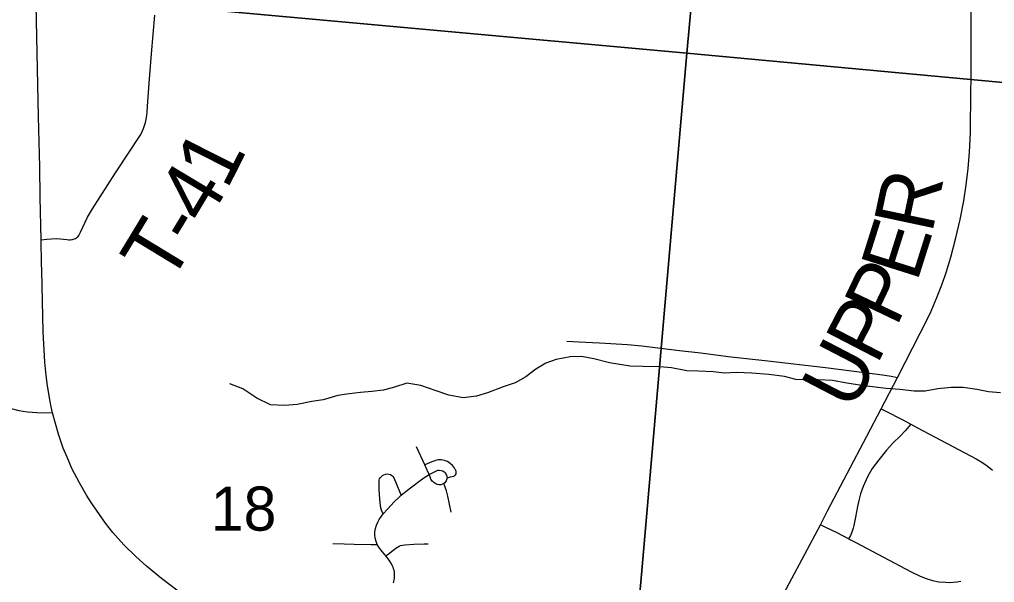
# Model space of a CAD drawing. Extents: x 0 to 1134, y 0 to 440.
# Drawn here: x 844.396 to 845.321, y 364.633 to 365.167 of the extents above; entities that cross this region are included whole.
import ezdxf

# ---------------------------------------------------------------- set-up
doc = ezdxf.new("R2010")
doc.units = 0
for name, color, linetype in [('GM_X_County_Road', 7, 'Continuous'), ('GM_X_County_Road_Text', 7, 'Continuous'), ('GM_X_Minor_River', 7, 'Continuous'), ('GM_X_Section', 7, 'Continuous'), ('GM_X_Section_Text', 7, 'Continuous'), ('GM_X_State_Route', 7, 'Continuous'), ('GM_X_Township_Road', 7, 'Continuous'), ('GM_X_Township_Road_Text', 7, 'Continuous')]:
    doc.layers.add(name, color=color, linetype=linetype)

msp = doc.modelspace()

# ---------------------------------------------------------------- linework, layer by layer
at = {"layer": 'GM_X_County_Road'}
msp.add_line((845.22869, 364.82761), (845.24998, 364.86957), dxfattribs=at)
for points in [[(845.29829, 365.12162), (845.29853, 365.17157), (845.29866, 365.22099), (845.2988, 365.25287), (845.29883, 365.30208), (845.29866, 365.32695), (845.29855, 365.35443)], [(845.29785, 365.07168), (845.29813, 365.08765), (845.29829, 365.12162)], [(845.27383, 364.92439), (845.27478, 364.92713), (845.2792, 364.94149), (845.28403, 364.95985), (845.28804, 364.97723), (845.29133, 364.99494), (845.2937, 365.01026), (845.29553, 365.02566), (845.29677, 365.04111), (845.29764, 365.05971), (845.29785, 365.07168)], [(845.24998, 364.86957), (845.25949, 364.88831), (845.26596, 364.90339), (845.27065, 364.91526), (845.27383, 364.92439)], [(845.15542, 364.68797), (845.16211, 364.70109), (845.19956, 364.77199), (845.21311, 364.7978), (845.22869, 364.82761)], [(845.21311, 364.7978), (845.22061, 364.79406), (845.22998, 364.78938), (845.23376, 364.78735), (845.24111, 364.7833)], [(845.24111, 364.7833), (845.23582, 364.77706), (845.23153, 364.77235), (845.22403, 364.76525), (845.21824, 364.75881), (845.21074, 364.7496), (845.20456, 364.74119), (845.20022, 364.7333), (845.19588, 364.72409), (845.19351, 364.71725), (845.1918, 364.71107), (845.19062, 364.70528), (845.18864, 364.69529), (845.1872, 364.68739), (845.18666, 364.68479), (845.18534, 364.68101), (845.18398, 364.67781), (845.18225, 364.67456)], [(845.09371, 364.57091), (845.11112, 364.60449), (845.15542, 364.68797)], [(845.18225, 364.67456), (845.1714, 364.68032), (845.16129, 364.68516), (845.15542, 364.68797)]]:
    msp.add_lwpolyline(points, dxfattribs=at)
at = {"layer": 'GM_X_Minor_River'}
msp.add_lwpolyline([(845.32622, 364.8129), (845.31488, 364.81412), (845.30392, 364.8161), (845.2907, 364.8181), (845.27935, 364.81818), (845.26686, 364.81676), (845.25473, 364.81458), (845.24452, 364.81465), (845.23091, 364.81627), (845.21768, 364.81713), (845.20748, 364.81835), (845.19463, 364.81996), (845.18065, 364.82234), (845.16705, 364.82472), (845.15343, 364.8252), (845.14247, 364.82529), (845.13225, 364.82574), (845.12131, 364.82848), (845.10657, 364.83049), (845.09031, 364.83175), (845.07594, 364.83223), (845.06459, 364.83156), (845.054, 364.83278), (845.04001, 364.83364), (845.02867, 364.83373), (845.01432, 364.83687), (845.00335, 364.83771), (844.98746, 364.83783), (844.97499, 364.8383), (844.95534, 364.84148), (844.94061, 364.84539), (844.9289, 364.84737), (844.91831, 364.84707), (844.90505, 364.84452), (844.89519, 364.84117), (844.88569, 364.83555), (844.87618, 364.82804), (844.86592, 364.82242), (844.85454, 364.81872), (844.83975, 364.81313), (844.82951, 364.8098), (844.81663, 364.80837), (844.80303, 364.81075), (844.79096, 364.81502), (844.77663, 364.82005), (844.7634, 364.82205), (844.75164, 364.81834), (844.74103, 364.81539), (844.73005, 364.81433), (844.71945, 364.81327), (844.70847, 364.81222), (844.69787, 364.8104), (844.68384, 364.80633), (844.67324, 364.80489), (844.65922, 364.80196), (844.64748, 364.80091), (844.63387, 364.80177), (844.62106, 364.80793), (844.60788, 364.81676), (844.59543, 364.8214)], dxfattribs=at)
at = {"layer": 'GM_X_Section'}
for points in [[(844.09836, 366.21731), (845.11988, 366.12377), (845.0287, 365.13516), (844.01891, 365.22703)], [(845.11988, 366.12377), (846.13057, 366.04099), (846.03734, 365.04142), (845.0287, 365.13516)], [(845.0287, 365.13516), (844.94191, 364.13589), (843.94203, 364.23217), (844.01891, 365.22703)], [(846.03734, 365.04142), (845.94632, 364.03841), (844.94191, 364.13589), (845.0287, 365.13516)]]:
    msp.add_lwpolyline(points, close=True, dxfattribs=at)
at = {"layer": 'GM_X_State_Route'}
for points in [[(844.41647, 364.95819), (844.41574, 364.99856), (844.41541, 365.02733), (844.41508, 365.03884), (844.41416, 365.07511), (844.41196, 365.18089), (844.4116, 365.19595), (844.41064, 365.23596), (844.40916, 365.31454), (844.40915, 365.31628), (844.409, 365.33691), (844.40768, 365.38261), (844.40702, 365.4201), (844.40672, 365.44566), (844.40669, 365.44837)], [(844.41703, 364.92937), (844.41689, 364.93543), (844.41647, 364.95819)], [(844.42605, 364.79987), (844.42494, 364.80473), (844.42248, 364.81968), (844.42117, 364.82955), (844.42018, 364.84205), (844.41837, 364.87082), (844.41703, 364.92937)], [(844.65023, 364.54826), (844.64695, 364.55053), (844.61419, 364.57438), (844.57254, 364.60545), (844.54533, 364.62595), (844.53072, 364.63686), (844.51645, 364.64862), (844.5062, 364.65785), (844.49495, 364.66894), (844.48453, 364.6807), (844.47765, 364.6896), (844.47191, 364.69772), (844.46462, 364.70806), (844.45958, 364.71607), (844.45279, 364.72773), (844.44573, 364.74133), (844.4412, 364.75191), (844.43751, 364.76065), (844.43297, 364.77375), (844.42739, 364.79404), (844.42605, 364.79987)]]:
    msp.add_lwpolyline(points, dxfattribs=at)
at = {"layer": 'GM_X_Township_Road'}
msp.add_line((844.78027, 364.74472), (844.77236, 364.7618), dxfattribs=at)
for points in [[(844.44635, 364.95843), (844.44704, 364.95861), (844.44802, 364.95896), (844.44902, 364.95941), (844.44993, 364.95995), (844.45069, 364.9605), (844.45159, 364.96122), (844.45242, 364.96224), (844.45395, 364.9653), (844.46047, 364.97951), (844.46519, 364.98756), (844.48699, 365.02161), (844.511, 365.05795), (844.51366, 365.06358), (844.51466, 365.0664), (844.51558, 365.06922), (844.51624, 365.07221), (844.51674, 365.07628), (844.51699, 365.07893), (844.51732, 365.08491), (844.51832, 365.0977), (844.51922, 365.11056), (844.5213, 365.1343), (844.52446, 365.17116)], [(844.41647, 364.95819), (844.42177, 364.95865), (844.4265, 364.95906), (844.43155, 364.95918), (844.44087, 364.95828), (844.44264, 364.95813), (844.44421, 364.95807), (844.44567, 364.95826), (844.44635, 364.95843)], [(844.91509, 364.86206), (844.92648, 364.86148), (844.9461, 364.86041), (844.97241, 364.85889), (844.98627, 364.8576), (845.00389, 364.85548), (845.02199, 364.85328), (845.04206, 364.8509), (845.06808, 364.84745), (845.10548, 364.84327), (845.16038, 364.83693), (845.20954, 364.83066), (845.21648, 364.82976), (845.22243, 364.82884), (845.22869, 364.82761)], [(844.35637, 364.81043), (844.36925, 364.8048), (844.37791, 364.8015), (844.38672, 364.7986), (844.39535, 364.79634), (844.40357, 364.79503), (844.41229, 364.79453), (844.42739, 364.79404)], [(845.24111, 364.7833), (845.24744, 364.77995), (845.30314, 364.75043), (845.30856, 364.7473), (845.31374, 364.74378), (845.31853, 364.73973)], [(844.8014, 364.73246), (844.80457, 364.73326), (844.80637, 364.73367), (844.80773, 364.73406), (844.80847, 364.73441), (844.80907, 364.73485), (844.8096, 364.73541), (844.80997, 364.7361), (844.81011, 364.73682), (844.81016, 364.73758), (844.81007, 364.73837), (844.80988, 364.73907), (844.80961, 364.73972), (844.80924, 364.74045), (844.80809, 364.7423), (844.8066, 364.74412), (844.80433, 364.74617), (844.80321, 364.74688), (844.80174, 364.74778), (844.80045, 364.74834), (844.7989, 364.74887), (844.79743, 364.74919), (844.7959, 364.74944), (844.79432, 364.74954), (844.79286, 364.74946), (844.7915, 364.74919), (844.78974, 364.74859), (844.78703, 364.74758), (844.78027, 364.74472)], [(844.78455, 364.73548), (844.78264, 364.73959), (844.78027, 364.74472)], [(844.7407, 364.69816), (844.73933, 364.70193), (844.73876, 364.70394), (844.73834, 364.70611), (844.73759, 364.71225), (844.73699, 364.72153), (844.73693, 364.72774), (844.73704, 364.72931), (844.73717, 364.73016), (844.73748, 364.73135), (844.73795, 364.73231), (844.73882, 364.7335), (844.74011, 364.73456), (844.74152, 364.73538), (844.743, 364.73594), (844.74471, 364.73618), (844.74632, 364.73603), (844.74775, 364.73559), (844.74909, 364.7347), (844.75013, 364.73367), (844.75093, 364.73234), (844.75163, 364.73098), (844.75277, 364.72809), (844.75648, 364.71956), (844.75804, 364.71596)], [(844.75804, 364.71596), (844.76271, 364.71995), (844.77477, 364.72899), (844.77949, 364.73231), (844.78455, 364.73548)], [(844.78455, 364.73548), (844.78817, 364.73758), (844.79072, 364.73891), (844.79201, 364.73937), (844.79306, 364.73959), (844.79406, 364.73965), (844.79572, 364.73949), (844.79733, 364.73904), (844.79868, 364.73814), (844.79974, 364.73703), (844.80065, 364.73567), (844.8012, 364.73412), (844.8014, 364.73246)], [(844.79839, 364.72713), (844.79715, 364.72643), (844.79567, 364.72596), (844.7946, 364.72581), (844.79359, 364.72589), (844.7921, 364.72622), (844.79064, 364.72681), (844.78929, 364.72768), (844.78813, 364.72864), (844.78737, 364.72935), (844.7867, 364.73033), (844.78617, 364.73131), (844.78537, 364.73331), (844.78455, 364.73548)], [(844.8014, 364.73246), (844.80095, 364.73055), (844.80055, 364.72964), (844.8, 364.72869), (844.79929, 364.72783), (844.79839, 364.72713)], [(844.80522, 364.69985), (844.80216, 364.71494), (844.80085, 364.72), (844.79969, 364.72345), (844.79839, 364.72713)], [(844.7407, 364.69816), (844.74481, 364.70279), (844.75118, 364.7096), (844.75565, 364.71391), (844.75804, 364.71596)], [(844.73524, 364.66914), (844.73415, 364.67216), (844.73342, 364.67518), (844.73304, 364.67827), (844.73306, 364.68137), (844.73355, 364.68443), (844.73446, 364.68741), (844.73568, 364.69027), (844.73719, 364.69298), (844.73914, 364.69616), (844.7407, 364.69816)], [(844.69316, 364.67021), (844.70384, 364.66993), (844.71345, 364.66964), (844.72941, 364.66928), (844.73524, 364.66914)], [(844.74347, 364.65848), (844.73862, 364.66407), (844.73677, 364.66656), (844.73524, 364.66914)], [(844.74347, 364.65848), (844.74687, 364.66112), (844.75191, 364.66503), (844.75453, 364.66686), (844.75603, 364.66763), (844.75741, 364.66817), (844.75926, 364.66861), (844.76125, 364.66889), (844.77006, 364.66941), (844.77965, 364.66978), (844.78348, 364.67002)], [(845.18225, 364.67456), (845.18902, 364.671), (845.24154, 364.64327), (845.24998, 364.6392), (845.25578, 364.63688), (845.26175, 364.63507), (845.26788, 364.63389), (845.27411, 364.63338), (845.27788, 364.63332), (845.28148, 364.6336), (845.28472, 364.63399), (845.28855, 364.63457)], [(844.75065, 364.63276), (844.75106, 364.63404), (844.75144, 364.63575), (844.75163, 364.6371), (844.75172, 364.63874), (844.75173, 364.64021), (844.75167, 364.64143), (844.7515, 364.64328), (844.75122, 364.64488), (844.75078, 364.64629), (844.75029, 364.64773), (844.74968, 364.64917), (844.74826, 364.65192), (844.7466, 364.65454), (844.74473, 364.65702), (844.74347, 364.65848)]]:
    msp.add_lwpolyline(points, dxfattribs=at)

# ---------------------------------------------------------------- texts
at = {"layer": 'GM_X_County_Road_Text'}
for s, rotation, p in [('R', 78.00995, (845.26128, 364.96314)), ('E', 72.48357, (845.24699, 364.91693)), ('P', 64.49638, (845.22737, 364.87442)), ('P', 62.65432, (845.20889, 364.83862)), ('U', 62.5487, (845.18578, 364.79414))]:
    msp.add_text(s, height=0.05682, rotation=rotation, dxfattribs=at).set_placement(p)
at = {"layer": 'GM_X_Section_Text'}
msp.add_text('18', height=0.041856, rotation=0.00001, dxfattribs=at).set_placement((844.57737, 364.68235))
at = {"layer": 'GM_X_Township_Road_Text'}
for s, rotation, p in [('1', 63.17717, (844.59262, 365.00467)), ('4', 59.06845, (844.57248, 364.97076)), ('T', 58.73783, (844.53816, 364.91416)), ('-', 58.80363, (844.56025, 364.95055))]:
    msp.add_text(s, height=0.05682, rotation=rotation, dxfattribs=at).set_placement(p)

doc.saveas('drawing.dxf')
